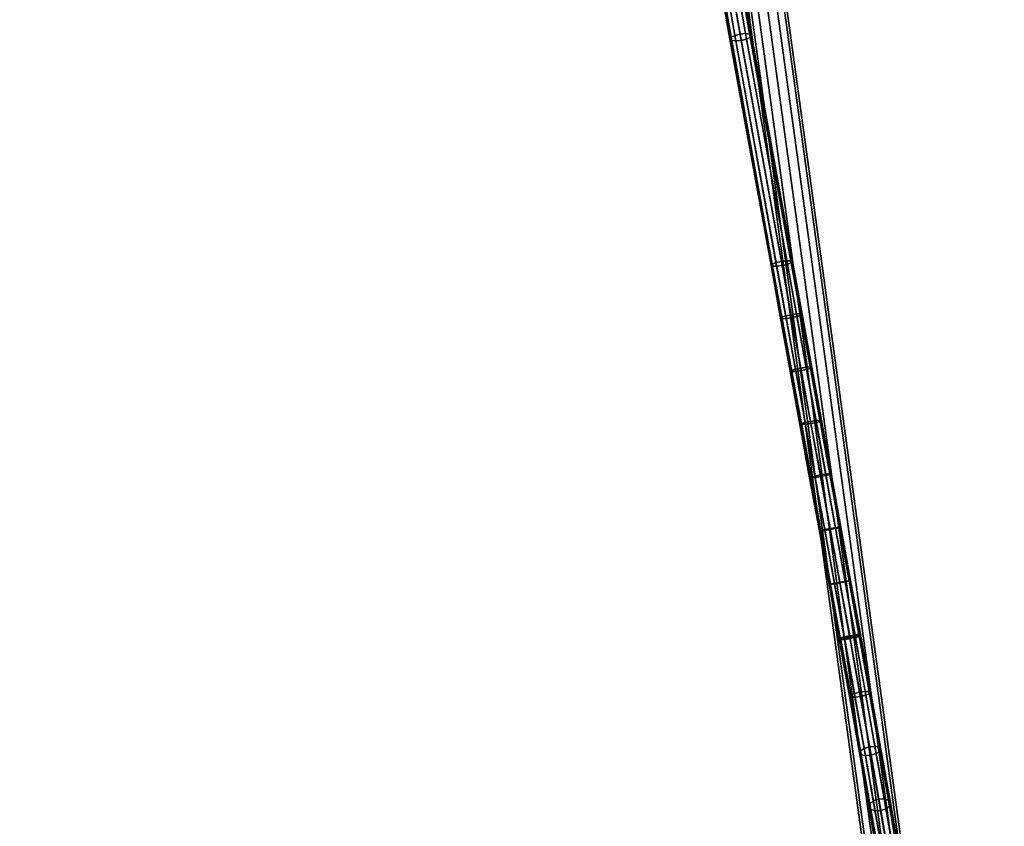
# Model space of a CAD drawing. Extents: x -43.1 to 43.1, y -41.3 to 41.3.
# Tile 257 of 656: x -7.9 to 6.1, y -31.8 to -20.3. Entities that reach past the tile are written whole.
import ezdxf

# ---------------------------------------------------------------- set-up
doc = ezdxf.new("R2010")
doc.units = 0
doc.layers.add('CABLE.1', color=18, linetype='CONTINUOUS')
doc.layers.add('METAL_BASE', color=254, linetype='CONTINUOUS')

msp = doc.modelspace()

# ---------------------------------------------------------------- linework, layer by layer
at = {"layer": 'CABLE.1'}
for points in [[(1.8275, -18.3964, 14.8206), (1.812, -18.4318, 14.8913), (2.192, -20.6105, 14.0365), (2.209, -20.5844, 13.9622)], [(1.812, -18.4318, 14.8913), (1.8377, -18.4607, 14.962), (2.2159, -20.6293, 14.1112), (2.192, -20.6105, 14.0365)], [(1.8798, -18.3638, 14.769), (1.8275, -18.3964, 14.8206), (2.209, -20.5844, 13.9622), (2.2625, -20.5582, 13.9081)], [(1.9551, -18.3429, 14.7502), (1.8798, -18.3638, 14.769), (2.2625, -20.5582, 13.9081), (2.338, -20.5387, 13.8886)], [(2.0332, -18.3391, 14.7692), (1.9551, -18.3429, 14.7502), (2.338, -20.5387, 13.8886), (2.4154, -20.5312, 13.9091)], [(1.9756, -18.4714, 15.0329), (2.0509, -18.4504, 15.0141), (2.4274, -20.6089, 14.1671), (2.3519, -20.6284, 14.1865)], [(2.0931, -18.3536, 14.8211), (2.0332, -18.3391, 14.7692), (2.4154, -20.5312, 13.9091), (2.474, -20.5378, 13.964)], [(2.0509, -18.4504, 15.0141), (2.1033, -18.4178, 14.9624), (2.4809, -20.5827, 14.113), (2.4274, -20.6089, 14.1671)], [(2.1187, -18.3824, 14.8918), (2.0931, -18.3536, 14.8211), (2.474, -20.5378, 13.964), (2.4979, -20.5566, 14.0386)], [(2.1033, -18.4178, 14.9624), (2.1187, -18.3824, 14.8918), (2.4979, -20.5566, 14.0386), (2.4809, -20.5827, 14.113)], [(1.8377, -18.4607, 14.962), (1.8976, -18.4751, 15.0138), (2.2745, -20.6359, 14.1661), (2.2159, -20.6293, 14.1112)], [(1.8976, -18.4751, 15.0138), (1.9756, -18.4714, 15.0329), (2.3519, -20.6284, 14.1865), (2.2745, -20.6359, 14.1661)], [(2.338, -20.5387, 13.8886), (2.2625, -20.5582, 13.9081), (2.8487, -23.783, 13.1664), (2.9246, -23.7654, 13.1466)], [(2.4154, -20.5312, 13.9091), (2.338, -20.5387, 13.8886), (2.9246, -23.7654, 13.1466), (3.0016, -23.7555, 13.1676)], [(2.474, -20.5378, 13.964), (2.4154, -20.5312, 13.9091), (3.0016, -23.7555, 13.1676), (3.059, -23.7559, 13.224)], [(2.4979, -20.5566, 14.0386), (2.474, -20.5378, 13.964), (3.059, -23.7559, 13.224), (3.0814, -23.7665, 13.3005)], [(2.209, -20.5844, 13.9622), (2.192, -20.6105, 14.0365), (2.7758, -23.8217, 13.2981), (2.7943, -23.8036, 13.2219)], [(2.192, -20.6105, 14.0365), (2.2159, -20.6293, 14.1112), (2.7982, -23.8323, 13.3746), (2.7758, -23.8217, 13.2981)], [(2.2625, -20.5582, 13.9081), (2.209, -20.5844, 13.9622), (2.7943, -23.8036, 13.2219), (2.8487, -23.783, 13.1664)], [(2.2159, -20.6293, 14.1112), (2.2745, -20.6359, 14.1661), (2.8556, -23.8327, 13.4309), (2.7982, -23.8323, 13.3746)], [(2.2745, -20.6359, 14.1661), (2.3519, -20.6284, 14.1865), (2.9326, -23.8228, 13.4519), (2.8556, -23.8327, 13.4309)], [(2.3519, -20.6284, 14.1865), (2.4274, -20.6089, 14.1671), (3.0085, -23.8052, 13.4321), (2.9326, -23.8228, 13.4519)], [(2.4274, -20.6089, 14.1671), (2.4809, -20.5827, 14.113), (3.063, -23.7846, 13.3766), (3.0085, -23.8052, 13.4321)], [(2.4809, -20.5827, 14.113), (2.4979, -20.5566, 14.0386), (3.0814, -23.7665, 13.3005), (3.063, -23.7846, 13.3766)], [(2.9246, -23.7654, 13.1466), (2.8487, -23.783, 13.1664), (2.9865, -24.5399, 13.0486), (3.0626, -24.5232, 13.0286)], [(3.0016, -23.7555, 13.1676), (2.9246, -23.7654, 13.1466), (3.0626, -24.5232, 13.0286), (3.1393, -24.5123, 13.0498)], [(3.059, -23.7559, 13.224), (3.0016, -23.7555, 13.1676), (3.1393, -24.5123, 13.0498), (3.1962, -24.51, 13.1065)], [(3.0814, -23.7665, 13.3005), (3.059, -23.7559, 13.224), (3.1962, -24.51, 13.1065), (3.2181, -24.5171, 13.1836)], [(2.7943, -23.8036, 13.2219), (2.7758, -23.8217, 13.2981), (2.9124, -24.5724, 13.1812), (2.9315, -24.5579, 13.1045)], [(2.7758, -23.8217, 13.2981), (2.7982, -23.8323, 13.3746), (2.9342, -24.5795, 13.2582), (2.9124, -24.5724, 13.1812)], [(2.8487, -23.783, 13.1664), (2.7943, -23.8036, 13.2219), (2.9315, -24.5579, 13.1045), (2.9865, -24.5399, 13.0486)], [(2.7982, -23.8323, 13.3746), (2.8556, -23.8327, 13.4309), (2.9912, -24.5773, 13.315), (2.9342, -24.5795, 13.2582)], [(2.8556, -23.8327, 13.4309), (2.9326, -23.8228, 13.4519), (3.0679, -24.5664, 13.3362), (2.9912, -24.5773, 13.315)], [(2.9326, -23.8228, 13.4519), (3.0085, -23.8052, 13.4321), (3.144, -24.5496, 13.3162), (3.0679, -24.5664, 13.3362)], [(3.0085, -23.8052, 13.4321), (3.063, -23.7846, 13.3766), (3.1989, -24.5316, 13.2603), (3.144, -24.5496, 13.3162)], [(3.063, -23.7846, 13.3766), (3.0814, -23.7665, 13.3005), (3.2181, -24.5171, 13.1836), (3.1989, -24.5316, 13.2603)], [(2.9315, -24.5579, 13.1045), (2.9124, -24.5724, 13.1812), (3.0495, -25.3254, 13.0822), (3.0689, -25.3126, 13.0053)], [(2.9124, -24.5724, 13.1812), (2.9342, -24.5795, 13.2582), (3.071, -25.3307, 13.1595), (3.0495, -25.3254, 13.0822)], [(2.9865, -24.5399, 13.0486), (2.9315, -24.5579, 13.1045), (3.0689, -25.3126, 13.0053), (3.1241, -25.2959, 12.9492)], [(2.9342, -24.5795, 13.2582), (2.9912, -24.5773, 13.315), (3.1277, -25.3271, 13.2164), (3.071, -25.3307, 13.1595)], [(3.0626, -24.5232, 13.0286), (2.9865, -24.5399, 13.0486), (3.1241, -25.2959, 12.9492), (3.2002, -25.2796, 12.9292)], [(2.9912, -24.5773, 13.315), (3.0679, -24.5664, 13.3362), (3.2043, -25.3157, 13.2377), (3.1277, -25.3271, 13.2164)], [(3.1393, -24.5123, 13.0498), (3.0626, -24.5232, 13.0286), (3.2002, -25.2796, 12.9292), (3.2769, -25.2682, 12.9505)], [(3.0679, -24.5664, 13.3362), (3.144, -24.5496, 13.3162), (3.2805, -25.2995, 13.2176), (3.2043, -25.3157, 13.2377)], [(3.1962, -24.51, 13.1065), (3.1393, -24.5123, 13.0498), (3.2769, -25.2682, 12.9505), (3.3336, -25.2647, 13.0074)], [(3.144, -24.5496, 13.3162), (3.1989, -24.5316, 13.2603), (3.3357, -25.2827, 13.1616), (3.2805, -25.2995, 13.2176)], [(3.2181, -24.5171, 13.1836), (3.1962, -24.51, 13.1065), (3.3336, -25.2647, 13.0074), (3.3551, -25.27, 13.0847)], [(3.1989, -24.5316, 13.2603), (3.2181, -24.5171, 13.1836), (3.3551, -25.27, 13.0847), (3.3357, -25.2827, 13.1616)], [(3.1241, -25.2959, 12.9492), (3.0689, -25.3126, 13.0053), (3.2066, -26.0692, 12.9241), (3.2621, -26.0538, 12.8679)], [(3.2002, -25.2796, 12.9292), (3.1241, -25.2959, 12.9492), (3.2621, -26.0538, 12.8679), (3.3383, -26.038, 12.8478)], [(3.2769, -25.2682, 12.9505), (3.2002, -25.2796, 12.9292), (3.3383, -26.038, 12.8478), (3.4149, -26.0261, 12.8691)], [(3.2043, -25.3157, 13.2377), (3.2805, -25.2995, 13.2176), (3.4173, -26.0512, 13.1369), (3.3411, -26.067, 13.1571)], [(3.3336, -25.2647, 13.0074), (3.2769, -25.2682, 12.9505), (3.4149, -26.0261, 12.8691), (3.4713, -26.0213, 12.9262)], [(3.2805, -25.2995, 13.2176), (3.3357, -25.2827, 13.1616), (3.4727, -26.0358, 13.0808), (3.4173, -26.0512, 13.1369)], [(3.3551, -25.27, 13.0847), (3.3336, -25.2647, 13.0074), (3.4713, -26.0213, 12.9262), (3.4925, -26.0248, 13.0036)], [(3.3357, -25.2827, 13.1616), (3.3551, -25.27, 13.0847), (3.4925, -26.0248, 13.0036), (3.4727, -26.0358, 13.0808)], [(3.0689, -25.3126, 13.0053), (3.0495, -25.3254, 13.0822), (3.1869, -26.0802, 13.0012), (3.2066, -26.0692, 12.9241)], [(3.0495, -25.3254, 13.0822), (3.071, -25.3307, 13.1595), (3.208, -26.0837, 13.0787), (3.1869, -26.0802, 13.0012)], [(3.071, -25.3307, 13.1595), (3.1277, -25.3271, 13.2164), (3.2645, -26.0789, 13.1357), (3.208, -26.0837, 13.0787)], [(3.1277, -25.3271, 13.2164), (3.2043, -25.3157, 13.2377), (3.3411, -26.067, 13.1571), (3.2645, -26.0789, 13.1357)], [(3.2066, -26.0692, 12.9241), (3.1869, -26.0802, 13.0012), (3.3246, -26.8366, 12.9381), (3.3447, -26.8275, 12.8608)], [(3.1869, -26.0802, 13.0012), (3.208, -26.0837, 13.0787), (3.3454, -26.8384, 13.0158), (3.3246, -26.8366, 12.9381)], [(3.2621, -26.0538, 12.8679), (3.2066, -26.0692, 12.9241), (3.3447, -26.8275, 12.8608), (3.4003, -26.8133, 12.8046)], [(3.208, -26.0837, 13.0787), (3.2645, -26.0789, 13.1357), (3.4016, -26.8323, 13.0729), (3.3454, -26.8384, 13.0158)], [(3.3383, -26.038, 12.8478), (3.2621, -26.0538, 12.8679), (3.4003, -26.8133, 12.8046), (3.4766, -26.798, 12.7844)], [(3.2645, -26.0789, 13.1357), (3.3411, -26.067, 13.1571), (3.4781, -26.8199, 13.0943), (3.4016, -26.8323, 13.0729)], [(3.4149, -26.0261, 12.8691), (3.3383, -26.038, 12.8478), (3.4766, -26.798, 12.7844), (3.5531, -26.7856, 12.8058)], [(3.3411, -26.067, 13.1571), (3.4173, -26.0512, 13.1369), (3.5544, -26.8045, 13.0741), (3.4781, -26.8199, 13.0943)], [(3.4713, -26.0213, 12.9262), (3.4149, -26.0261, 12.8691), (3.5531, -26.7856, 12.8058), (3.6093, -26.7794, 12.8629)], [(3.4173, -26.0512, 13.1369), (3.4727, -26.0358, 13.0808), (3.6101, -26.7904, 13.0179), (3.5544, -26.8045, 13.0741)], [(3.4925, -26.0248, 13.0036), (3.4713, -26.0213, 12.9262), (3.6093, -26.7794, 12.8629), (3.6302, -26.7812, 12.9406)], [(3.4727, -26.0358, 13.0808), (3.4925, -26.0248, 13.0036), (3.6302, -26.7812, 12.9406), (3.6101, -26.7904, 13.0179)], [(3.3447, -26.8275, 12.8608), (3.3246, -26.8366, 12.9381), (3.4625, -27.5944, 12.8931), (3.4829, -27.587, 12.8157)], [(3.3246, -26.8366, 12.9381), (3.3454, -26.8384, 13.0158), (3.483, -27.5944, 12.9708), (3.4625, -27.5944, 12.8931)], [(3.4003, -26.8133, 12.8046), (3.3447, -26.8275, 12.8608), (3.4829, -27.587, 12.8157), (3.5388, -27.5741, 12.7593)], [(3.3454, -26.8384, 13.0158), (3.4016, -26.8323, 13.0729), (3.539, -27.5869, 13.028), (3.483, -27.5944, 12.9708)], [(3.4766, -26.798, 12.7844), (3.4003, -26.8133, 12.8046), (3.5388, -27.5741, 12.7593), (3.6152, -27.5593, 12.7391)], [(3.4016, -26.8323, 13.0729), (3.4781, -26.8199, 13.0943), (3.6154, -27.574, 13.0494), (3.539, -27.5869, 13.028)], [(3.5531, -26.7856, 12.8058), (3.4766, -26.798, 12.7844), (3.6152, -27.5593, 12.7391), (3.6916, -27.5464, 12.7605)], [(3.4781, -26.8199, 13.0943), (3.5544, -26.8045, 13.0741), (3.6918, -27.5591, 13.0293), (3.6154, -27.574, 13.0494)], [(3.6093, -26.7794, 12.8629), (3.5531, -26.7856, 12.8058), (3.6916, -27.5464, 12.7605), (3.7476, -27.5389, 12.8178)], [(3.5544, -26.8045, 13.0741), (3.6101, -26.7904, 13.0179), (3.7477, -27.5463, 12.9729), (3.6918, -27.5591, 13.0293)], [(3.6302, -26.7812, 12.9406), (3.6093, -26.7794, 12.8629), (3.7476, -27.5389, 12.8178), (3.7681, -27.5389, 12.8955)], [(3.6101, -26.7904, 13.0179), (3.6302, -26.7812, 12.9406), (3.7681, -27.5389, 12.8955), (3.7477, -27.5463, 12.9729)], [(3.7476, -27.5389, 12.8178), (3.6916, -27.5464, 12.7605), (3.8303, -28.3082, 12.7334), (3.886, -28.2994, 12.7906)], [(3.7681, -27.5389, 12.8955), (3.7476, -27.5389, 12.8178), (3.886, -28.2994, 12.7906), (3.9062, -28.2976, 12.8684)], [(3.7477, -27.5463, 12.9729), (3.7681, -27.5389, 12.8955), (3.9062, -28.2976, 12.8684), (3.8855, -28.3032, 12.9459)], [(3.4829, -27.587, 12.8157), (3.4625, -27.5944, 12.8931), (3.6006, -28.3531, 12.866), (3.6213, -28.3475, 12.7885)], [(3.4625, -27.5944, 12.8931), (3.483, -27.5944, 12.9708), (3.6208, -28.3513, 12.9438), (3.6006, -28.3531, 12.866)], [(3.5388, -27.5741, 12.7593), (3.4829, -27.587, 12.8157), (3.6213, -28.3475, 12.7885), (3.6775, -28.336, 12.7321)], [(3.483, -27.5944, 12.9708), (3.539, -27.5869, 13.028), (3.6765, -28.3425, 13.0011), (3.6208, -28.3513, 12.9438)], [(3.6152, -27.5593, 12.7391), (3.5388, -27.5741, 12.7593), (3.6775, -28.336, 12.7321), (3.754, -28.3216, 12.7119)], [(3.539, -27.5869, 13.028), (3.6154, -27.574, 13.0494), (3.7529, -28.3291, 13.0225), (3.6765, -28.3425, 13.0011)], [(3.6916, -27.5464, 12.7605), (3.6152, -27.5593, 12.7391), (3.754, -28.3216, 12.7119), (3.8303, -28.3082, 12.7334)], [(3.6154, -27.574, 13.0494), (3.6918, -27.5591, 13.0293), (3.8293, -28.3147, 13.0023), (3.7529, -28.3291, 13.0225)], [(3.6918, -27.5591, 13.0293), (3.7477, -27.5463, 12.9729), (3.8855, -28.3032, 12.9459), (3.8293, -28.3147, 13.0023)], [(3.6213, -28.3475, 12.7885), (3.6006, -28.3531, 12.866), (3.7388, -29.1125, 12.857), (3.7598, -29.1083, 12.7795)], [(3.6006, -28.3531, 12.866), (3.6208, -28.3513, 12.9438), (3.7588, -29.1094, 12.9348), (3.7388, -29.1125, 12.857)], [(3.6208, -28.3513, 12.9438), (3.6765, -28.3425, 13.0011), (3.8143, -29.0996, 12.9921), (3.7588, -29.1094, 12.9348)], [(3.6775, -28.336, 12.7321), (3.6213, -28.3475, 12.7885), (3.7598, -29.1083, 12.7795), (3.8161, -29.0977, 12.7231)], [(3.6765, -28.3425, 13.0011), (3.7529, -28.3291, 13.0225), (3.8906, -29.0858, 13.0135), (3.8143, -29.0996, 12.9921)], [(3.754, -28.3216, 12.7119), (3.6775, -28.336, 12.7321), (3.8161, -29.0977, 12.7231), (3.8927, -29.0836, 12.7029)], [(3.7529, -28.3291, 13.0225), (3.8293, -28.3147, 13.0023), (3.9671, -29.0718, 12.9933), (3.8906, -29.0858, 13.0135)], [(3.8303, -28.3082, 12.7334), (3.754, -28.3216, 12.7119), (3.8927, -29.0836, 12.7029), (3.9689, -29.0699, 12.7243)], [(3.8293, -28.3147, 13.0023), (3.8855, -28.3032, 12.9459), (4.0234, -29.0612, 12.9369), (3.9671, -29.0718, 12.9933)], [(3.886, -28.2994, 12.7906), (3.8303, -28.3082, 12.7334), (3.9689, -29.0699, 12.7243), (4.0245, -29.0601, 12.7816)], [(3.8855, -28.3032, 12.9459), (3.9062, -28.2976, 12.8684), (4.0444, -29.0569, 12.8594), (4.0234, -29.0612, 12.9369)], [(3.9062, -28.2976, 12.8684), (3.886, -28.2994, 12.7906), (4.0245, -29.0601, 12.7816), (4.0444, -29.0569, 12.8594)], [(3.8906, -29.0858, 13.0135), (3.9671, -29.0718, 12.9933), (3.9706, -29.0907, 12.9933), (3.8938, -29.1035, 13.0135)], [(3.9689, -29.0699, 12.7243), (3.8927, -29.0836, 12.7029), (3.8992, -29.1197, 12.7029), (3.9753, -29.1048, 12.7243)], [(3.9671, -29.0718, 12.9933), (4.0234, -29.0612, 12.9369), (4.0275, -29.0835, 12.9369), (3.9706, -29.0907, 12.9933)], [(4.0245, -29.0601, 12.7816), (3.9689, -29.0699, 12.7243), (3.9753, -29.1048, 12.7243), (4.0302, -29.0916, 12.7816)], [(4.0234, -29.0612, 12.9369), (4.0444, -29.0569, 12.8594), (4.0493, -29.0839, 12.8594), (4.0275, -29.0835, 12.9369)], [(4.0444, -29.0569, 12.8594), (4.0245, -29.0601, 12.7816), (4.0302, -29.0916, 12.7816), (4.0493, -29.0839, 12.8594)], [(3.7598, -29.1083, 12.7795), (3.7388, -29.1125, 12.857), (3.7437, -29.1394, 12.857), (3.7656, -29.1397, 12.7795)], [(3.7388, -29.1125, 12.857), (3.7588, -29.1094, 12.9348), (3.7628, -29.1316, 12.9348), (3.7437, -29.1394, 12.857)], [(3.7437, -29.1394, 12.857), (3.7628, -29.1316, 12.9348), (3.9051, -29.9198, 13.0223), (3.888, -29.939, 12.9457)], [(3.7656, -29.1397, 12.7795), (3.7437, -29.1394, 12.857), (3.888, -29.939, 12.9457), (3.9119, -29.9508, 12.8695)], [(3.7588, -29.1094, 12.9348), (3.8143, -29.0996, 12.9921), (3.8178, -29.1185, 12.9921), (3.7628, -29.1316, 12.9348)], [(3.8161, -29.0977, 12.7231), (3.7598, -29.1083, 12.7795), (3.7656, -29.1397, 12.7795), (3.8225, -29.1325, 12.7231)], [(3.7628, -29.1316, 12.9348), (3.8178, -29.1185, 12.9921), (3.9585, -29.8984, 13.0786), (3.9051, -29.9198, 13.0223)], [(3.8225, -29.1325, 12.7231), (3.7656, -29.1397, 12.7795), (3.9119, -29.9508, 12.8695), (3.9703, -29.952, 12.814)], [(3.8143, -29.0996, 12.9921), (3.8906, -29.0858, 13.0135), (3.8938, -29.1035, 13.0135), (3.8178, -29.1185, 12.9921)], [(3.8927, -29.0836, 12.7029), (3.8161, -29.0977, 12.7231), (3.8225, -29.1325, 12.7231), (3.8992, -29.1197, 12.7029)], [(3.8178, -29.1185, 12.9921), (3.8938, -29.1035, 13.0135), (4.034, -29.8804, 13.0997), (3.9585, -29.8984, 13.0786)], [(3.8992, -29.1197, 12.7029), (3.8225, -29.1325, 12.7231), (3.9703, -29.952, 12.814), (4.0477, -29.9423, 12.7942)], [(3.8938, -29.1035, 13.0135), (3.9706, -29.0907, 12.9933), (4.1113, -29.8708, 13.0799), (4.034, -29.8804, 13.0997)], [(3.9753, -29.1048, 12.7243), (3.8992, -29.1197, 12.7029), (4.0477, -29.9423, 12.7942), (4.1231, -29.9243, 12.8153)], [(3.9706, -29.0907, 12.9933), (4.0275, -29.0835, 12.9369), (4.1698, -29.8719, 13.0244), (4.1113, -29.8708, 13.0799)], [(4.0302, -29.0916, 12.7816), (3.9753, -29.1048, 12.7243), (4.1231, -29.9243, 12.8153), (4.1766, -29.9029, 12.8716)], [(4.0275, -29.0835, 12.9369), (4.0493, -29.0839, 12.8594), (4.1936, -29.8837, 12.9482), (4.1698, -29.8719, 13.0244)], [(4.0493, -29.0839, 12.8594), (4.0302, -29.0916, 12.7816), (4.1766, -29.9029, 12.8716), (4.1936, -29.8837, 12.9482)], [(3.9051, -29.9198, 13.0223), (3.9585, -29.8984, 13.0786), (4.0977, -30.6808, 13.3242), (4.046, -30.7119, 13.2709)], [(3.9585, -29.8984, 13.0786), (4.034, -29.8804, 13.0997), (4.1726, -30.6593, 13.3442), (4.0977, -30.6808, 13.3242)], [(4.034, -29.8804, 13.0997), (4.1113, -29.8708, 13.0799), (4.2505, -30.6532, 13.3255), (4.1726, -30.6593, 13.3442)], [(4.1113, -29.8708, 13.0799), (4.1698, -29.8719, 13.0244), (4.3107, -30.6641, 13.2731), (4.2505, -30.6532, 13.3255)], [(4.1766, -29.9029, 12.8716), (4.1231, -29.9243, 12.8153), (4.2706, -30.7529, 13.0753), (4.3223, -30.7217, 13.1287)], [(4.1698, -29.8719, 13.0244), (4.1936, -29.8837, 12.9482), (4.337, -30.6892, 13.201), (4.3107, -30.6641, 13.2731)], [(4.1936, -29.8837, 12.9482), (4.1766, -29.9029, 12.8716), (4.3223, -30.7217, 13.1287), (4.337, -30.6892, 13.201)], [(3.888, -29.939, 12.9457), (3.9051, -29.9198, 13.0223), (4.046, -30.7119, 13.2709), (4.0313, -30.7444, 13.1985)], [(3.9119, -29.9508, 12.8695), (3.888, -29.939, 12.9457), (4.0313, -30.7444, 13.1985), (4.0576, -30.7695, 13.1265)], [(3.9703, -29.952, 12.814), (3.9119, -29.9508, 12.8695), (4.0576, -30.7695, 13.1265), (4.1178, -30.7805, 13.0741)], [(4.0477, -29.9423, 12.7942), (3.9703, -29.952, 12.814), (4.1178, -30.7805, 13.0741), (4.1957, -30.7744, 13.0554)], [(4.1231, -29.9243, 12.8153), (4.0477, -29.9423, 12.7942), (4.1957, -30.7744, 13.0554), (4.2706, -30.7529, 13.0753)], [(4.0313, -30.7444, 13.1985), (4.046, -30.7119, 13.2709), (4.1785, -31.4643, 13.6613), (4.166, -31.5087, 13.5951)], [(4.0576, -30.7695, 13.1265), (4.0313, -30.7444, 13.1985), (4.166, -31.5087, 13.5951), (4.1943, -31.5457, 13.5293)], [(4.046, -30.7119, 13.2709), (4.0977, -30.6808, 13.3242), (4.2287, -31.4244, 13.7101), (4.1785, -31.4643, 13.6613)], [(4.0977, -30.6808, 13.3242), (4.1726, -30.6593, 13.3442), (4.303, -31.3997, 13.7284), (4.2287, -31.4244, 13.7101)], [(4.1726, -30.6593, 13.3442), (4.2505, -30.6532, 13.3255), (4.3815, -31.3968, 13.7114), (4.303, -31.3997, 13.7284)], [(4.2706, -30.7529, 13.0753), (4.1957, -30.7744, 13.0554), (4.3346, -31.5625, 13.4643), (4.4089, -31.5378, 13.4826)], [(4.2505, -30.6532, 13.3255), (4.3107, -30.6641, 13.2731), (4.4432, -31.4165, 13.6635), (4.3815, -31.3968, 13.7114)], [(4.3223, -30.7217, 13.1287), (4.2706, -30.7529, 13.0753), (4.4089, -31.5378, 13.4826), (4.459, -31.4979, 13.5314)], [(4.3107, -30.6641, 13.2731), (4.337, -30.6892, 13.201), (4.4716, -31.4535, 13.5976), (4.4432, -31.4165, 13.6635)], [(4.337, -30.6892, 13.201), (4.3223, -30.7217, 13.1287), (4.459, -31.4979, 13.5314), (4.4716, -31.4535, 13.5976)], [(4.1178, -30.7805, 13.0741), (4.0576, -30.7695, 13.1265), (4.1943, -31.5457, 13.5293), (4.256, -31.5654, 13.4814)], [(4.1957, -30.7744, 13.0554), (4.1178, -30.7805, 13.0741), (4.256, -31.5654, 13.4814), (4.3346, -31.5625, 13.4643)], [(4.1785, -31.4643, 13.6613), (4.2287, -31.4244, 13.7101), (4.3434, -32.0807, 14.215), (4.2947, -32.1291, 14.1727)], [(4.2287, -31.4244, 13.7101), (4.303, -31.3997, 13.7284), (4.4172, -32.0528, 14.2309), (4.3434, -32.0807, 14.215)], [(4.303, -31.3997, 13.7284), (4.3815, -31.3968, 13.7114), (4.4962, -32.053, 14.2162), (4.4172, -32.0528, 14.2309)], [(4.3815, -31.3968, 13.7114), (4.4432, -31.4165, 13.6635), (4.5594, -32.081, 14.1747), (4.4962, -32.053, 14.2162)], [(4.4432, -31.4165, 13.6635), (4.4716, -31.4535, 13.5976), (4.5898, -32.1295, 14.1177), (4.5594, -32.081, 14.1747)], [(4.4716, -31.4535, 13.5976), (4.459, -31.4979, 13.5314), (4.5792, -32.1854, 14.0604), (4.5898, -32.1295, 14.1177)], [(4.166, -31.5087, 13.5951), (4.1785, -31.4643, 13.6613), (4.2947, -32.1291, 14.1727), (4.2841, -32.185, 14.1154)], [(4.1943, -31.5457, 13.5293), (4.166, -31.5087, 13.5951), (4.2841, -32.185, 14.1154), (4.3145, -32.2334, 14.0584)], [(4.256, -31.5654, 13.4814), (4.1943, -31.5457, 13.5293), (4.3145, -32.2334, 14.0584), (4.3777, -32.2615, 14.0169)], [(4.3346, -31.5625, 13.4643), (4.256, -31.5654, 13.4814), (4.3777, -32.2615, 14.0169), (4.4568, -32.2616, 14.0022)], [(4.4089, -31.5378, 13.4826), (4.3346, -31.5625, 13.4643), (4.4568, -32.2616, 14.0022), (4.5305, -32.2338, 14.0181)], [(4.459, -31.4979, 13.5314), (4.4089, -31.5378, 13.4826), (4.5305, -32.2338, 14.0181), (4.5792, -32.1854, 14.0604)]]:
    msp.add_3dface(points, dxfattribs=at)
at = {"layer": 'METAL_BASE'}
for points in [[(-27.3869, -31.72, 30.241), (-27.4144, -31.6965, 30.106), (-1.2503, -1.0623, 30.106), (-1.2228, -1.0858, 30.241)], [(-27.4144, -31.6965, 30.106), (-27.3869, -31.72, 29.9709), (-1.2228, -1.0858, 29.9709), (-1.2503, -1.0623, 30.106)], [(-27.3117, -31.7842, 30.3399), (-27.3869, -31.72, 30.241), (-1.2228, -1.0858, 30.241), (-1.1476, -1.15, 30.3399)], [(-27.3869, -31.72, 29.9709), (-27.3117, -31.7842, 29.872), (-1.1476, -1.15, 29.872), (-1.2228, -1.0858, 29.9709)], [(-27.209, -31.8719, 30.3761), (-27.3117, -31.7842, 30.3399), (-1.1476, -1.15, 30.3399), (-1.0449, -1.2377, 30.3761)], [(-27.3117, -31.7842, 29.872), (-27.209, -31.8719, 29.8358), (-1.0449, -1.2377, 29.8358), (-1.1476, -1.15, 29.872)], [(-27.1063, -31.9597, 30.3399), (-27.209, -31.8719, 30.3761), (-1.0449, -1.2377, 30.3761), (-0.9422, -1.3254, 30.3399)], [(-27.209, -31.8719, 29.8358), (-27.1063, -31.9597, 29.872), (-0.9422, -1.3254, 29.872), (-1.0449, -1.2377, 29.8358)], [(17.7533, -27.6395, 39.312), (17.7227, -27.6588, 39.447), (1.0255, -1.2631, 39.447), (1.0561, -1.2438, 39.312)], [(17.7227, -27.6588, 39.1769), (17.7533, -27.6395, 39.312), (1.0561, -1.2438, 39.312), (1.0255, -1.2631, 39.1769)], [(-27.0311, -32.0239, 30.241), (-27.1063, -31.9597, 30.3399), (-0.9422, -1.3254, 30.3399), (-0.867, -1.3896, 30.241)], [(-27.1063, -31.9597, 29.872), (-27.0311, -32.0239, 29.9709), (-0.867, -1.3896, 29.9709), (-0.9422, -1.3254, 29.872)], [(-27.0036, -32.0474, 30.106), (-27.0311, -32.0239, 30.241), (-0.867, -1.3896, 30.241), (-0.8395, -1.4131, 30.106)], [(-27.0311, -32.0239, 29.9709), (-27.0036, -32.0474, 30.106), (-0.8395, -1.4131, 30.106), (-0.867, -1.3896, 29.9709)], [(-15.5062, -28.9604, 39.447), (-15.5382, -28.9436, 39.312), (-1.0275, -1.2855, 39.312), (-0.9954, -1.3023, 39.447)], [(-15.5382, -28.9436, 39.312), (-15.5062, -28.9604, 39.1769), (-0.9954, -1.3023, 39.1769), (-1.0275, -1.2855, 39.312)], [(-15.4187, -29.0063, 39.5459), (-15.5062, -28.9604, 39.447), (-0.9954, -1.3023, 39.447), (-0.9079, -1.3482, 39.5459)], [(-15.5062, -28.9604, 39.1769), (-15.4187, -29.0063, 39.0781), (-0.9079, -1.3482, 39.0781), (-0.9954, -1.3023, 39.1769)], [(-15.2991, -29.0691, 39.5821), (-15.4187, -29.0063, 39.5459), (-0.9079, -1.3482, 39.5459), (-0.7883, -1.411, 39.5821)], [(-15.4187, -29.0063, 39.0781), (-15.2991, -29.0691, 39.0419), (-0.7883, -1.411, 39.0419), (-0.9079, -1.3482, 39.0781)], [(17.525, -27.7839, 39.5821), (17.4109, -27.8561, 39.5459), (0.7137, -1.4604, 39.5459), (0.8278, -1.3882, 39.5821)], [(17.4109, -27.8561, 39.0781), (17.525, -27.7839, 39.0419), (0.8278, -1.3882, 39.0419), (0.7137, -1.4604, 39.0781)], [(17.6391, -27.7117, 39.5459), (17.525, -27.7839, 39.5821), (0.8278, -1.3882, 39.5821), (0.9419, -1.316, 39.5459)], [(17.525, -27.7839, 39.0419), (17.6391, -27.7117, 39.0781), (0.9419, -1.316, 39.0781), (0.8278, -1.3882, 39.0419)], [(17.7227, -27.6588, 39.447), (17.6391, -27.7117, 39.5459), (0.9419, -1.316, 39.5459), (1.0255, -1.2631, 39.447)], [(17.6391, -27.7117, 39.0781), (17.7227, -27.6588, 39.1769), (1.0255, -1.2631, 39.1769), (0.9419, -1.316, 39.0781)], [(-15.1795, -29.1318, 39.5459), (-15.2991, -29.0691, 39.5821), (-0.7883, -1.411, 39.5821), (-0.6687, -1.4737, 39.5459)], [(-15.2991, -29.0691, 39.0419), (-15.1795, -29.1318, 39.0781), (-0.6687, -1.4737, 39.0781), (-0.7883, -1.411, 39.0419)], [(-15.0919, -29.1777, 39.447), (-15.1795, -29.1318, 39.5459), (-0.6687, -1.4737, 39.5459), (-0.5811, -1.5197, 39.447)], [(-15.1795, -29.1318, 39.0781), (-15.0919, -29.1777, 39.1769), (-0.5811, -1.5197, 39.1769), (-0.6687, -1.4737, 39.0781)], [(-15.0599, -29.1945, 39.312), (-15.0919, -29.1777, 39.447), (-0.5811, -1.5197, 39.447), (-0.5491, -1.5365, 39.312)], [(-15.0919, -29.1777, 39.1769), (-15.0599, -29.1945, 39.312), (-0.5491, -1.5365, 39.312), (-0.5811, -1.5197, 39.1769)], [(13.9974, -39.4997, 30.3761), (13.8701, -39.5447, 30.3399), (0.4221, -1.5689, 30.3399), (0.5494, -1.5238, 30.3761)], [(13.8701, -39.5447, 29.872), (13.9974, -39.4997, 29.8358), (0.5494, -1.5238, 29.8358), (0.4221, -1.5689, 29.872)], [(14.1247, -39.4546, 30.3399), (13.9974, -39.4997, 30.3761), (0.5494, -1.5238, 30.3761), (0.6767, -1.4787, 30.3399)], [(13.9974, -39.4997, 29.8358), (14.1247, -39.4546, 29.872), (0.6767, -1.4787, 29.872), (0.5494, -1.5238, 29.8358)], [(17.3273, -27.909, 39.447), (17.2967, -27.9283, 39.312), (0.5995, -1.5326, 39.312), (0.6301, -1.5132, 39.447)], [(17.2967, -27.9283, 39.312), (17.3273, -27.909, 39.1769), (0.6301, -1.5132, 39.1769), (0.5995, -1.5326, 39.312)], [(17.4109, -27.8561, 39.5459), (17.3273, -27.909, 39.447), (0.6301, -1.5132, 39.447), (0.7137, -1.4604, 39.5459)], [(17.3273, -27.909, 39.1769), (17.4109, -27.8561, 39.0781), (0.7137, -1.4604, 39.0781), (0.6301, -1.5132, 39.1769)], [(14.2179, -39.4216, 30.241), (14.1247, -39.4546, 30.3399), (0.6767, -1.4787, 30.3399), (0.7699, -1.4457, 30.241)], [(14.1247, -39.4546, 29.872), (14.2179, -39.4216, 29.9709), (0.7699, -1.4457, 29.9709), (0.6767, -1.4787, 29.872)], [(14.252, -39.4095, 30.106), (14.2179, -39.4216, 30.241), (0.7699, -1.4457, 30.241), (0.8041, -1.4336, 30.106)], [(14.2179, -39.4216, 29.9709), (14.252, -39.4095, 30.106), (0.8041, -1.4336, 30.106), (0.7699, -1.4457, 29.9709)], [(4.1935, -32.5816, 20.447), (4.1577, -32.5865, 20.312), (-0.09, -1.6432, 20.312), (-0.0541, -1.6383, 20.447)], [(4.1577, -32.5865, 20.312), (4.1935, -32.5816, 20.1769), (-0.0541, -1.6383, 20.1769), (-0.09, -1.6432, 20.312)], [(4.2915, -32.5681, 20.5459), (4.1935, -32.5816, 20.447), (-0.0541, -1.6383, 20.447), (0.0438, -1.6248, 20.5459)], [(4.1935, -32.5816, 20.1769), (4.2915, -32.5681, 20.0781), (0.0438, -1.6248, 20.0781), (-0.0541, -1.6383, 20.1769)], [(4.4253, -32.5498, 20.5821), (4.2915, -32.5681, 20.5459), (0.0438, -1.6248, 20.5459), (0.1776, -1.6065, 20.5821)], [(4.2915, -32.5681, 20.0781), (4.4253, -32.5498, 20.0419), (0.1776, -1.6065, 20.0419), (0.0438, -1.6248, 20.0781)], [(4.5591, -32.5314, 20.5459), (4.4253, -32.5498, 20.5821), (0.1776, -1.6065, 20.5821), (0.3114, -1.5881, 20.5459)], [(4.4253, -32.5498, 20.0419), (4.5591, -32.5314, 20.0781), (0.3114, -1.5881, 20.0781), (0.1776, -1.6065, 20.0419)], [(13.7769, -39.5777, 30.241), (13.7428, -39.5898, 30.106), (0.2948, -1.6139, 30.106), (0.3289, -1.6019, 30.241)], [(13.7428, -39.5898, 30.106), (13.7769, -39.5777, 29.9709), (0.3289, -1.6019, 29.9709), (0.2948, -1.6139, 30.106)], [(4.657, -32.518, 20.447), (4.5591, -32.5314, 20.5459), (0.3114, -1.5881, 20.5459), (0.4094, -1.5747, 20.447)], [(4.5591, -32.5314, 20.0781), (4.657, -32.518, 20.1769), (0.4094, -1.5747, 20.1769), (0.3114, -1.5881, 20.0781)], [(13.8701, -39.5447, 30.3399), (13.7769, -39.5777, 30.241), (0.3289, -1.6019, 30.241), (0.4221, -1.5689, 30.3399)], [(13.7769, -39.5777, 29.9709), (13.8701, -39.5447, 29.872), (0.4221, -1.5689, 29.872), (0.3289, -1.6019, 29.9709)], [(4.6929, -32.513, 20.312), (4.657, -32.518, 20.447), (0.4094, -1.5747, 20.447), (0.4452, -1.5697, 20.312)], [(4.657, -32.518, 20.1769), (4.6929, -32.513, 20.312), (0.4452, -1.5697, 20.312), (0.4094, -1.5747, 20.1769)]]:
    msp.add_3dface(points, dxfattribs=at)

doc.saveas('drawing.dxf')
